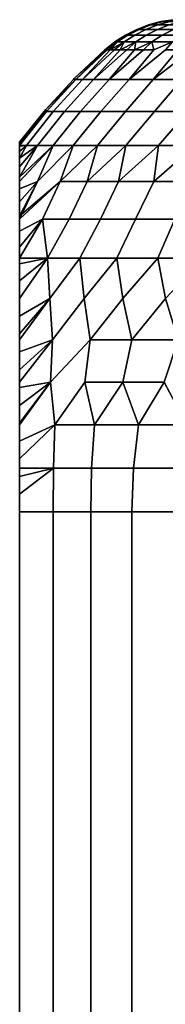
# Model space of a CAD drawing. Header units: metres. Extents: x -109 to 109, y -100 to 58.
# Tile 552 of 642: x 64.5 to 65.69, y 19 to 26.99. Entities that reach past the tile are written whole.
import ezdxf

# ---------------------------------------------------------------- set-up
doc = ezdxf.new("R2010")
doc.units = ezdxf.units.M
doc.layers.add('solid_21_062_100_XXX', color=7, linetype='CONTINUOUS')

msp = doc.modelspace()

# ---------------------------------------------------------------- linework, layer by layer
at = {"layer": 'solid_21_062_100_XXX'}
for points in [[(65.549728, 26.952507), (65.568253, 26.952507, -0.636702), (65.471779, 26.916008, -0.642321), (65.453087, 26.916008)], [(65.568253, 26.952507, 0.636702), (65.549728, 26.952507), (65.453087, 26.916008), (65.471779, 26.916008, 0.642321)], [(65.568253, 26.952507, -0.636702), (65.623772, 26.952507, -1.271249), (65.527786, 26.916008, -1.282468), (65.471779, 26.916008, -0.642321)], [(65.623772, 26.952507, 1.271249), (65.568253, 26.952507, 0.636702), (65.471779, 26.916008, 0.642321), (65.527786, 26.916008, 1.282468)], [(65.623772, 26.952507, -1.271249), (65.716087, 26.952507, -1.901495), (65.620918, 26.916008, -1.918276), (65.527786, 26.916008, -1.282468)], [(65.716087, 26.952507, 1.901495), (65.623772, 26.952507, 1.271249), (65.527786, 26.916008, 1.282468), (65.620918, 26.916008, 1.918276)], [(65.64962, 26.97884), (65.667976, 26.97884, -0.630893), (65.568253, 26.952507, -0.636702), (65.549728, 26.952507)], [(65.667976, 26.97884, 0.630893), (65.64962, 26.97884), (65.549728, 26.952507), (65.568253, 26.952507, 0.636702)], [(65.667976, 26.97884, -0.630893), (65.722992, 26.97884, -1.259652), (65.623772, 26.952507, -1.271249), (65.568253, 26.952507, -0.636702)], [(65.722992, 26.97884, 1.259652), (65.667976, 26.97884, 0.630893), (65.568253, 26.952507, 0.636702), (65.623772, 26.952507, 1.271249)], [(65.716087, 26.952507, -1.901495), (65.844894, 26.952507, -2.525306), (65.750854, 26.916008, -2.547593), (65.620918, 26.916008, -1.918276)], [(65.844894, 26.952507, 2.525306), (65.716087, 26.952507, 1.901495), (65.620918, 26.916008, 1.918276), (65.750854, 26.916008, 2.547593)], [(65.722992, 26.97884, -1.259652), (65.814461, 26.97884, -1.884148), (65.716087, 26.952507, -1.901495), (65.623772, 26.952507, -1.271249)], [(65.814461, 26.97884, 1.884148), (65.722992, 26.97884, 1.259652), (65.623772, 26.952507, 1.271249), (65.716087, 26.952507, 1.901495)], [(65.751701, 26.994728), (65.769882, 26.994728, -0.624958), (65.667976, 26.97884, -0.630893), (65.64962, 26.97884)], [(65.769882, 26.994728, 0.624958), (65.751701, 26.994728), (65.64962, 26.97884), (65.667976, 26.97884, 0.630893)], [(65.769882, 26.994728, -0.624958), (65.824371, 26.994728, -1.247802), (65.722992, 26.97884, -1.259652), (65.667976, 26.97884, -0.630893)], [(65.824371, 26.994728, 1.247802), (65.769882, 26.994728, 0.624958), (65.667976, 26.97884, 0.630893), (65.722992, 26.97884, 1.259652)], [(65.360725, 26.869734), (65.37957, 26.869734, -0.647691), (65.292625, 26.814177, -0.652755), (65.273628, 26.814177)], [(65.37957, 26.869734, 0.647691), (65.360725, 26.869734), (65.273628, 26.814177), (65.292625, 26.814177, 0.652755)], [(65.37957, 26.869734, -0.647691), (65.436043, 26.869734, -1.293191), (65.349541, 26.814177, -1.303302), (65.292625, 26.814177, -0.652755)], [(65.436043, 26.869734, 1.293191), (65.37957, 26.869734, 0.647691), (65.292625, 26.814177, 0.652755), (65.349541, 26.814177, 1.303302)], [(65.436043, 26.869734, -1.293191), (65.529953, 26.869734, -1.934315), (65.444183, 26.814177, -1.949438), (65.349541, 26.814177, -1.303302)], [(65.529953, 26.869734, 1.934315), (65.436043, 26.869734, 1.293191), (65.349541, 26.814177, 1.303302), (65.444183, 26.814177, 1.949438)], [(65.453087, 26.916008), (65.471779, 26.916008, -0.642321), (65.37957, 26.869734, -0.647691), (65.360725, 26.869734)], [(65.471779, 26.916008, 0.642321), (65.453087, 26.916008), (65.360725, 26.869734), (65.37957, 26.869734, 0.647691)], [(65.471779, 26.916008, -0.642321), (65.527786, 26.916008, -1.282468), (65.436043, 26.869734, -1.293191), (65.37957, 26.869734, -0.647691)], [(65.527786, 26.916008, 1.282468), (65.471779, 26.916008, 0.642321), (65.37957, 26.869734, 0.647691), (65.436043, 26.869734, 1.293191)], [(65.527786, 26.916008, -1.282468), (65.620918, 26.916008, -1.918276), (65.529953, 26.869734, -1.934315), (65.436043, 26.869734, -1.293191)], [(65.620918, 26.916008, 1.918276), (65.527786, 26.916008, 1.282468), (65.436043, 26.869734, 1.293191), (65.529953, 26.869734, 1.934315)], [(65.529953, 26.869734, -1.934315), (65.660988, 26.869734, -2.568893), (65.576241, 26.814177, -2.588979), (65.444183, 26.814177, -1.949438)], [(65.660988, 26.869734, 2.568893), (65.529953, 26.869734, 1.934315), (65.444183, 26.814177, 1.949438), (65.576241, 26.814177, 2.588979)], [(65.620918, 26.916008, -1.918276), (65.750854, 26.916008, -2.547593), (65.660988, 26.869734, -2.568893), (65.529953, 26.869734, -1.934315)], [(65.750854, 26.916008, 2.547593), (65.620918, 26.916008, 1.918276), (65.529953, 26.869734, 1.934315), (65.660988, 26.869734, 2.568893)], [(65.660988, 26.869734, -2.568893), (65.82869, 26.869734, -3.19478), (65.745255, 26.814177, -3.219759), (65.576241, 26.814177, -2.588979)], [(65.82869, 26.869734, 3.19478), (65.660988, 26.869734, 2.568893), (65.576241, 26.814177, 2.588979), (65.745255, 26.814177, 3.219759)], [(65.750854, 26.916008, -2.547593), (65.917175, 26.916008, -3.16829), (65.82869, 26.869734, -3.19478), (65.660988, 26.869734, -2.568893)], [(65.917175, 26.916008, 3.16829), (65.750854, 26.916008, 2.547593), (65.660988, 26.869734, 2.568893), (65.82869, 26.869734, 3.19478)], [(65.273628, 26.814177), (65.292625, 26.814177, -0.652755), (65.197777, 26.75, -0.335066), (65.19281, 26.75)], [(65.273628, 26.814177), (65.19281, 26.75), (65.197777, 26.75, 0.335066)], [(65.292625, 26.814177, -0.652755), (65.212669, 26.75, -0.669839), (65.197777, 26.75, -0.335066)], [(65.292625, 26.814177, 0.652755), (65.197777, 26.75, 0.335066), (65.212669, 26.75, 0.669839)], [(65.292625, 26.814177, 0.652755), (65.273628, 26.814177), (65.197777, 26.75, 0.335066)], [(65.292625, 26.814177, -0.652755), (65.349541, 26.814177, -1.303302), (65.237473, 26.75, -1.004026), (65.212669, 26.75, -0.669839)], [(65.292625, 26.814177, 0.652755), (65.212669, 26.75, 0.669839), (65.237473, 26.75, 1.004026)], [(65.349541, 26.814177, -1.303302), (65.272171, 26.75, -1.337331), (65.237473, 26.75, -1.004026)], [(65.349541, 26.814177, 1.303302), (65.237473, 26.75, 1.004026), (65.272171, 26.75, 1.337331)], [(65.349541, 26.814177, 1.303302), (65.292625, 26.814177, 0.652755), (65.237473, 26.75, 1.004026)], [(65.349541, 26.814177, -1.303302), (65.444183, 26.814177, -1.949438), (65.316734, 26.75, -1.669462), (65.272171, 26.75, -1.337331)], [(65.349541, 26.814177, 1.303302), (65.272171, 26.75, 1.337331), (65.316734, 26.75, 1.669462)], [(65.444183, 26.814177, -1.949438), (65.371117, 26.75, -2.000127), (65.316734, 26.75, -1.669462)], [(65.444183, 26.814177, 1.949438), (65.316734, 26.75, 1.669462), (65.371117, 26.75, 2.000127)], [(65.444183, 26.814177, 1.949438), (65.349541, 26.814177, 1.303302), (65.316734, 26.75, 1.669462)], [(65.444183, 26.814177, -1.949438), (65.576241, 26.814177, -2.588979), (65.435272, 26.75, -2.329035), (65.371117, 26.75, -2.000127)], [(65.444183, 26.814177, 1.949438), (65.371117, 26.75, 2.000127), (65.435272, 26.75, 2.329035)], [(65.745255, 26.814177, -3.219759), (65.685791, 26.75, -3.302337), (65.390594, 26.509626, -3.200565), (65.592682, 26.75, -2.980426)], [(65.745255, 26.814177, 3.219759), (65.592682, 26.75, 2.980426), (65.390594, 26.509626, 3.200565), (65.685791, 26.75, 3.302337)], [(65.576241, 26.814177, -2.588979), (65.509155, 26.75, -2.655897), (65.435272, 26.75, -2.329035)], [(65.576241, 26.814177, 2.588979), (65.435272, 26.75, 2.329035), (65.509155, 26.75, 2.655897)], [(65.576241, 26.814177, 2.588979), (65.444183, 26.814177, 1.949438), (65.435272, 26.75, 2.329035)], [(65.576241, 26.814177, -2.588979), (65.745255, 26.814177, -3.219759), (65.592682, 26.75, -2.980426), (65.509155, 26.75, -2.655897)], [(65.576241, 26.814177, 2.588979), (65.509155, 26.75, 2.655897), (65.592682, 26.75, 2.980426)], [(65.745255, 26.814177, 3.219759), (65.576241, 26.814177, 2.588979), (65.592682, 26.75, 2.980426)], [(65.950661, 26.814177, -3.839644), (65.900414, 26.75, -3.937177), (65.587524, 26.509626, -3.81844), (65.788399, 26.75, -3.621348)], [(65.950661, 26.814177, 3.839644), (65.788399, 26.75, 3.621348), (65.587524, 26.509626, 3.81844), (65.900414, 26.75, 3.937177)], [(64.956932, 26.509626, -0.648245), (64.938744, 26.509626), (64.944992, 26.515953), (65.197777, 26.75, -0.335066)], [(64.944992, 26.515953), (65.19281, 26.75), (65.197777, 26.75, -0.335066)], [(65.197777, 26.75, 0.335066), (65.19281, 26.75), (64.944992, 26.515953), (64.956932, 26.509626, 0.648245)], [(65.011444, 26.509626, -1.29445), (64.956932, 26.509626, -0.648245), (65.212669, 26.75, -0.669839), (65.237473, 26.75, -1.004026)], [(64.956932, 26.509626, -0.648245), (65.197777, 26.75, -0.335066), (65.212669, 26.75, -0.669839)], [(64.956932, 26.509626, 0.648245), (65.212669, 26.75, 0.669839), (65.197777, 26.75, 0.335066)], [(64.956932, 26.509626, 0.648245), (65.011444, 26.509626, 1.29445), (65.237473, 26.75, 1.004026), (65.212669, 26.75, 0.669839)], [(65.102097, 26.509626, -1.936582), (65.011444, 26.509626, -1.29445), (65.272171, 26.75, -1.337331), (65.316734, 26.75, -1.669462)], [(65.011444, 26.509626, -1.29445), (65.237473, 26.75, -1.004026), (65.272171, 26.75, -1.337331)], [(65.011444, 26.509626, 1.29445), (65.272171, 26.75, 1.337331), (65.237473, 26.75, 1.004026)], [(65.011444, 26.509626, 1.29445), (65.102097, 26.509626, 1.936582), (65.316734, 26.75, 1.669462), (65.272171, 26.75, 1.337331)], [(65.228615, 26.509626, -2.572621), (65.102097, 26.509626, -1.936582), (65.371117, 26.75, -2.000127), (65.435272, 26.75, -2.329035)], [(65.102097, 26.509626, -1.936582), (65.316734, 26.75, -1.669462), (65.371117, 26.75, -2.000127)], [(65.102097, 26.509626, 1.936582), (65.371117, 26.75, 2.000127), (65.316734, 26.75, 1.669462)], [(65.102097, 26.509626, 1.936582), (65.228615, 26.509626, 2.572621), (65.435272, 26.75, 2.329035), (65.371117, 26.75, 2.000127)], [(65.390594, 26.509626, -3.200565), (65.228615, 26.509626, -2.572621), (65.509155, 26.75, -2.655897), (65.592682, 26.75, -2.980426)], [(65.228615, 26.509626, -2.572621), (65.435272, 26.75, -2.329035), (65.509155, 26.75, -2.655897)], [(65.228615, 26.509626, 2.572621), (65.509155, 26.75, 2.655897), (65.435272, 26.75, 2.329035)], [(65.228615, 26.509626, 2.572621), (65.390594, 26.509626, 3.200565), (65.592682, 26.75, 2.980426), (65.509155, 26.75, 2.655897)], [(65.587524, 26.509626, -3.81844), (65.390594, 26.509626, -3.200565), (65.685791, 26.75, -3.302337), (65.788399, 26.75, -3.621348)], [(65.390594, 26.509626, 3.200565), (65.587524, 26.509626, 3.81844), (65.788399, 26.75, 3.621348), (65.685791, 26.75, 3.302337)], [(65.818794, 26.509626, -4.4243), (65.587524, 26.509626, -3.81844), (65.900414, 26.75, -3.937177), (66.021744, 26.75, -4.249549)], [(65.587524, 26.509626, 3.81844), (65.818794, 26.509626, 4.4243), (66.021744, 26.75, 4.249549), (65.900414, 26.75, 3.937177)], [(64.713699, 26.265566), (64.956932, 26.509626, -0.648245), (64.718147, 26.249126, -0.661655), (64.699585, 26.249126)], [(64.713699, 26.265566), (64.938744, 26.509626), (64.956932, 26.509626, -0.648245)], [(64.956932, 26.509626, 0.648245), (64.938744, 26.509626), (64.713699, 26.265566), (64.718147, 26.249126, 0.661655)], [(64.956932, 26.509626, -0.648245), (65.011444, 26.509626, -1.29445), (64.773781, 26.249126, -1.321228), (64.718147, 26.249126, -0.661655)], [(65.011444, 26.509626, 1.29445), (64.956932, 26.509626, 0.648245), (64.718147, 26.249126, 0.661655), (64.773781, 26.249126, 1.321228)], [(65.011444, 26.509626, -1.29445), (65.102097, 26.509626, -1.936582), (64.86631, 26.249126, -1.976644), (64.773781, 26.249126, -1.321228)], [(65.102097, 26.509626, 1.936582), (65.011444, 26.509626, 1.29445), (64.773781, 26.249126, 1.321228), (64.86631, 26.249126, 1.976644)], [(65.102097, 26.509626, -1.936582), (65.228615, 26.509626, -2.572621), (64.995445, 26.249126, -2.62584), (64.86631, 26.249126, -1.976644)], [(65.228615, 26.509626, 2.572621), (65.102097, 26.509626, 1.936582), (64.86631, 26.249126, 1.976644), (64.995445, 26.249126, 2.62584)], [(64.956932, 26.509626, 0.648245), (64.944992, 26.515953), (64.938744, 26.509626)], [(65.228615, 26.509626, -2.572621), (65.390594, 26.509626, -3.200565), (65.160774, 26.249126, -3.266775), (64.995445, 26.249126, -2.62584)], [(65.390594, 26.509626, 3.200565), (65.228615, 26.509626, 2.572621), (64.995445, 26.249126, 2.62584), (65.160774, 26.249126, 3.266775)], [(65.390594, 26.509626, -3.200565), (65.587524, 26.509626, -3.81844), (65.361778, 26.249126, -3.897431), (65.160774, 26.249126, -3.266775)], [(65.587524, 26.509626, 3.81844), (65.390594, 26.509626, 3.200565), (65.160774, 26.249126, 3.266775), (65.361778, 26.249126, 3.897431)], [(65.587524, 26.509626, -3.81844), (65.818794, 26.509626, -4.4243), (65.597832, 26.249126, -4.515825), (65.361778, 26.249126, -3.897431)], [(65.818794, 26.509626, 4.4243), (65.587524, 26.509626, 3.81844), (65.361778, 26.249126, 3.897431), (65.597832, 26.249126, 4.515825)], [(65.818794, 26.509626, -4.4243), (66.083672, 26.509626, -5.01624), (65.868187, 26.249126, -5.12001), (65.597832, 26.249126, -4.515825)], [(66.083672, 26.509626, 5.01624), (65.818794, 26.509626, 4.4243), (65.597832, 26.249126, 4.515825), (65.868187, 26.249126, 5.12001)], [(64.718147, 26.249126, -0.661655), (64.773781, 26.249126, -1.321228), (64.554512, 25.972372, -1.34143), (64.5, 25.973787, -0.6847)], [(64.718147, 26.249126, -0.661655), (64.5, 25.973787, -0.6847), (64.5, 25.991632, -0.387671)], [(64.699585, 26.249126), (64.718147, 26.249126, -0.661655), (64.5, 25.991632, -0.387671), (64.5, 26)], [(64.718147, 26.249126, 0.661655), (64.699585, 26.249126), (64.5, 26), (64.5, 25.99164, 0.387515)], [(64.5, 25.973782, 0.684763), (64.55452, 25.972372, 1.341511), (64.773781, 26.249126, 1.321228), (64.718147, 26.249126, 0.661655)], [(64.5, 25.99164, 0.387515), (64.5, 25.973782, 0.684763), (64.718147, 26.249126, 0.661655)], [(64.86631, 26.249126, -1.976644), (64.646095, 25.972372, -1.994757), (64.554512, 25.972372, -1.34143), (64.773781, 26.249126, -1.321228)], [(64.55452, 25.972372, 1.341511), (64.646111, 25.972372, 1.994853), (64.86631, 26.249126, 1.976644), (64.773781, 26.249126, 1.321228)], [(64.995445, 26.249126, -2.62584), (64.773384, 25.972372, -2.642076), (64.646095, 25.972372, -1.994757), (64.86631, 26.249126, -1.976644)], [(64.646111, 25.972372, 1.994853), (64.773407, 25.972372, 2.642187), (64.995445, 26.249126, 2.62584), (64.86631, 26.249126, 1.976644)], [(64.718147, 26.249126, 0.661655), (64.713699, 26.265566), (64.699585, 26.249126)], [(65.160774, 26.249126, -3.266775), (64.935989, 25.972372, -3.281437), (64.773384, 25.972372, -2.642076), (64.995445, 26.249126, -2.62584)], [(64.773407, 25.972372, 2.642187), (64.936028, 25.972372, 3.281562), (65.160774, 26.249126, 3.266775), (64.995445, 26.249126, 2.62584)], [(65.361778, 26.249126, -3.897431), (65.13343, 25.972372, -3.910915), (64.935989, 25.972372, -3.281437), (65.160774, 26.249126, -3.266775)], [(64.936028, 25.972372, 3.281562), (65.133476, 25.972372, 3.911052), (65.361778, 26.249126, 3.897431), (65.160774, 26.249126, 3.266775)], [(65.597832, 26.249126, -4.515825), (65.365105, 25.972372, -4.528612), (65.13343, 25.972372, -3.910915), (65.361778, 26.249126, -3.897431)], [(65.133476, 25.972372, 3.911052), (65.365166, 25.972372, 4.52876), (65.597832, 26.249126, 4.515825), (65.361778, 26.249126, 3.897431)], [(65.868187, 26.249126, -5.12001), (65.630325, 25.972372, -5.132669), (65.365105, 25.972372, -4.528612), (65.597832, 26.249126, -4.515825)], [(65.365166, 25.972372, 4.52876), (65.630402, 25.972372, 5.132828), (65.868187, 26.249126, 5.12001), (65.597832, 26.249126, 4.515825)], [(66.171997, 26.249126, -5.708085), (65.928276, 25.972372, -5.721266), (65.630325, 25.972372, -5.132669), (65.868187, 26.249126, -5.12001)], [(65.630402, 25.972372, 5.132828), (65.928368, 25.972372, 5.721435), (66.171997, 26.249126, 5.708085), (65.868187, 26.249126, 5.12001)], [(64.5, 25.99164, 0.387515), (64.5, 26), (64.5, 25.991632, -0.387671)], [(64.5, 25.99164, 0.387515), (64.5, 25.991632, -0.387671), (64.5, 25.973787, -0.6847)], [(64.5, 25.99164, 0.387515), (64.5, 25.973787, -0.6847), (64.5, 25.973782, 0.684763)], [(64.5, 25.966713, -0.771074), (64.5, 25.973787, -0.6847), (64.554512, 25.972372, -1.34143)], [(64.5, 25.973782, 0.684763), (64.5, 25.973787, -0.6847), (64.5, 25.966713, -0.771074)], [(64.5, 25.966738, 0.770776), (64.5, 25.973782, 0.684763), (64.5, 25.966713, -0.771074)], [(64.5, 25.966738, 0.770776), (64.55452, 25.972372, 1.341511), (64.5, 25.973782, 0.684763)], [(64.935989, 25.972372, -3.281437), (64.82901, 25.68075, -3.623733), (64.5, 25.399967, -3.069478), (64.645561, 25.68075, -2.969109)], [(64.773384, 25.972372, -2.642076), (64.645561, 25.68075, -2.969109), (64.5, 25.620382, -2.503397), (64.5, 25.681938, -2.307634)], [(64.773384, 25.972372, -2.642076), (64.5, 25.681938, -2.307634), (64.5, 25.715597, -2.190353)], [(64.5, 25.799068, -1.858608), (64.646095, 25.972372, -1.994757), (64.773384, 25.972372, -2.642076), (64.5, 25.715597, -2.190353)], [(64.5, 25.869514, -1.509808), (64.554512, 25.972372, -1.34143), (64.646095, 25.972372, -1.994757)], [(64.5, 25.799068, -1.858608), (64.5, 25.869514, -1.509808), (64.646095, 25.972372, -1.994757)], [(64.5, 25.925739, -1.14631), (64.5, 25.966713, -0.771074), (64.554512, 25.972372, -1.34143)], [(64.5, 25.869514, -1.509808), (64.5, 25.925739, -1.14631), (64.554512, 25.972372, -1.34143)], [(64.5, 25.376169, 3.121268), (64.82901, 25.68075, 3.623718), (64.936028, 25.972372, 3.281562), (64.645554, 25.68075, 2.969095)], [(64.5, 25.71578, 2.189695), (64.5, 25.68194, 2.307629), (64.773407, 25.972372, 2.642187), (64.646111, 25.972372, 1.994853)], [(64.5, 25.620611, 2.502703), (64.645554, 25.68075, 2.969095), (64.773407, 25.972372, 2.642187), (64.5, 25.68194, 2.307629)], [(64.5, 25.869612, 1.509264), (64.5, 25.799208, 1.857989), (64.646111, 25.972372, 1.994853), (64.55452, 25.972372, 1.341511)], [(64.5, 25.799208, 1.857989), (64.5, 25.71578, 2.189695), (64.646111, 25.972372, 1.994853)], [(64.5, 25.925797, 1.145879), (64.55452, 25.972372, 1.341511), (64.5, 25.966738, 0.770776)], [(64.5, 25.925797, 1.145879), (64.5, 25.869612, 1.509264), (64.55452, 25.972372, 1.341511)], [(64.5, 25.925797, 1.145879), (64.5, 25.966738, 0.770776), (64.5, 25.966713, -0.771074)], [(64.5, 25.925797, 1.145879), (64.5, 25.966713, -0.771074), (64.5, 25.925739, -1.14631)], [(64.5, 25.925797, 1.145879), (64.5, 25.925739, -1.14631), (64.5, 25.869612, 1.509264)], [(64.5, 25.869612, 1.509264), (64.5, 25.925739, -1.14631), (64.5, 25.869514, -1.509808)], [(64.645554, 25.68075, 2.969095), (64.936028, 25.972372, 3.281562), (64.773407, 25.972372, 2.642187)], [(64.773384, 25.972372, -2.642076), (64.935989, 25.972372, -3.281437), (64.645561, 25.68075, -2.969109)], [(65.13343, 25.972372, -3.910915), (65.048584, 25.68075, -4.267143), (64.82901, 25.68075, -3.623733)], [(64.935989, 25.972372, -3.281437), (65.13343, 25.972372, -3.910915), (64.82901, 25.68075, -3.623733)], [(64.82901, 25.68075, 3.623718), (65.133476, 25.972372, 3.911052), (64.936028, 25.972372, 3.281562)], [(64.82901, 25.68075, 3.623718), (65.048576, 25.68075, 4.267126), (65.133476, 25.972372, 3.911052)], [(65.048576, 25.68075, 4.267126), (65.365166, 25.972372, 4.52876), (65.133476, 25.972372, 3.911052)], [(65.048576, 25.68075, 4.267126), (65.303589, 25.68075, 4.897328), (65.365166, 25.972372, 4.52876)], [(65.365105, 25.972372, -4.528612), (65.303596, 25.68075, -4.897346), (65.048584, 25.68075, -4.267143)], [(65.13343, 25.972372, -3.910915), (65.365105, 25.972372, -4.528612), (65.048584, 25.68075, -4.267143)], [(65.303589, 25.68075, 4.897328), (65.630402, 25.972372, 5.132828), (65.365166, 25.972372, 4.52876)], [(65.303589, 25.68075, 4.897328), (65.593254, 25.68075, 5.512374), (65.630402, 25.972372, 5.132828)], [(65.630325, 25.972372, -5.132669), (65.593262, 25.68075, -5.512393), (65.303596, 25.68075, -4.897346)], [(65.365105, 25.972372, -4.528612), (65.630325, 25.972372, -5.132669), (65.303596, 25.68075, -4.897346)], [(65.593254, 25.68075, 5.512374), (65.928368, 25.972372, 5.721435), (65.630402, 25.972372, 5.132828)], [(65.593254, 25.68075, 5.512374), (65.916672, 25.68075, 6.110361), (65.928368, 25.972372, 5.721435)], [(65.928276, 25.972372, -5.721266), (65.916679, 25.68075, -6.110381), (65.593262, 25.68075, -5.512393)], [(65.630325, 25.972372, -5.132669), (65.928276, 25.972372, -5.721266), (65.593262, 25.68075, -5.512393)], [(64.5, 25.869612, 1.509264), (64.5, 25.869514, -1.509808), (64.5, 25.799208, 1.857989)], [(64.5, 25.799208, 1.857989), (64.5, 25.869514, -1.509808), (64.5, 25.799068, -1.858608)], [(64.5, 25.799208, 1.857989), (64.5, 25.799068, -1.858608), (64.5, 25.71578, 2.189695)], [(64.5, 25.71578, 2.189695), (64.5, 25.799068, -1.858608), (64.5, 25.715597, -2.190353)], [(64.5, 25.71578, 2.189695), (64.5, 25.715597, -2.190353), (64.5, 25.681938, -2.307634)], [(64.5, 25.71578, 2.189695), (64.5, 25.681938, -2.307634), (64.5, 25.68194, 2.307629)], [(64.5, 25.68194, 2.307629), (64.5, 25.681938, -2.307634), (64.5, 25.620382, -2.503397)], [(64.5, 25.620611, 2.502703), (64.5, 25.68194, 2.307629), (64.5, 25.620382, -2.503397)], [(64.82901, 25.68075, -3.623733), (64.684654, 25.375717, -3.761152), (64.5, 25.277243, -3.321887), (64.5, 25.376165, -3.121275)], [(64.82901, 25.68075, -3.623733), (64.5, 25.376165, -3.121275), (64.5, 25.399967, -3.069478)], [(64.5, 25.51474, -2.796629), (64.645561, 25.68075, -2.969109), (64.5, 25.399967, -3.069478)], [(64.5, 25.51474, -2.796629), (64.5, 25.620382, -2.503397), (64.645561, 25.68075, -2.969109)], [(64.5, 25.277573, 3.321252), (64.684647, 25.375717, 3.761125), (64.82901, 25.68075, 3.623718), (64.5, 25.376169, 3.121268)], [(64.5, 25.514999, 2.795962), (64.645554, 25.68075, 2.969095), (64.5, 25.620611, 2.502703)], [(64.5, 25.400259, 3.068836), (64.5, 25.376169, 3.121268), (64.645554, 25.68075, 2.969095)], [(64.5, 25.514999, 2.795962), (64.5, 25.400259, 3.068836), (64.645554, 25.68075, 2.969095)], [(64.904259, 25.375717, 4.391748), (65.048576, 25.68075, 4.267126), (64.82901, 25.68075, 3.623718), (64.684647, 25.375717, 3.761125)], [(64.82901, 25.68075, -3.623733), (65.048584, 25.68075, -4.267143), (64.904274, 25.375717, -4.391779), (64.684654, 25.375717, -3.761152)], [(65.157501, 25.375717, 5.009634), (65.303589, 25.68075, 4.897328), (65.048576, 25.68075, 4.267126), (64.904259, 25.375717, 4.391748)], [(65.048584, 25.68075, -4.267143), (65.303596, 25.68075, -4.897346), (65.157516, 25.375717, -5.009669), (64.904274, 25.375717, -4.391779)], [(65.443649, 25.375717, 5.612991), (65.593254, 25.68075, 5.512374), (65.303589, 25.68075, 4.897328), (65.157501, 25.375717, 5.009634)], [(65.303596, 25.68075, -4.897346), (65.593262, 25.68075, -5.512393), (65.443665, 25.375717, -5.613029), (65.157516, 25.375717, -5.009669)], [(65.761856, 25.375717, 6.200069), (65.916672, 25.68075, 6.110361), (65.593254, 25.68075, 5.512374), (65.443649, 25.375717, 5.612991)], [(65.593262, 25.68075, -5.512393), (65.916679, 25.68075, -6.110381), (65.761879, 25.375717, -6.200109), (65.443665, 25.375717, -5.613029)], [(64.5, 25.514999, 2.795962), (64.5, 25.620611, 2.502703), (64.5, 25.620382, -2.503397)], [(64.5, 25.514999, 2.795962), (64.5, 25.620382, -2.503397), (64.5, 25.51474, -2.796629)], [(64.5, 25.514999, 2.795962), (64.5, 25.51474, -2.796629), (64.5, 25.400259, 3.068836)], [(64.5, 25.400259, 3.068836), (64.5, 25.51474, -2.796629), (64.5, 25.399967, -3.069478)], [(64.5, 25.400259, 3.068836), (64.5, 25.399967, -3.069478), (64.5, 25.376165, -3.121275)], [(64.5, 25.400259, 3.068836), (64.5, 25.376165, -3.121275), (64.5, 25.376169, 3.121268)], [(64.5, 25.376169, 3.121268), (64.5, 25.376165, -3.121275), (64.5, 25.277243, -3.321887)], [(64.5, 25.277573, 3.321252), (64.5, 25.376169, 3.121268), (64.5, 25.277243, -3.321887)], [(64.684654, 25.375717, -3.761152), (64.725792, 25.0588, -4.362646), (64.5, 25.012966, -3.765393), (64.5, 25.059168, -3.696055)], [(64.684654, 25.375717, -3.761152), (64.5, 25.059168, -3.696055), (64.5, 25.147844, -3.553782)], [(64.5, 25.277243, -3.321887), (64.684654, 25.375717, -3.761152), (64.5, 25.147844, -3.553782)], [(64.5, 25.059179, 3.696038), (64.725792, 25.0588, 4.362659), (64.904259, 25.375717, 4.391748), (64.684647, 25.375717, 3.761125)], [(64.5, 25.148216, 3.553159), (64.684647, 25.375717, 3.761125), (64.5, 25.277573, 3.321252)], [(64.5, 25.148216, 3.553159), (64.5, 25.059179, 3.696038), (64.684647, 25.375717, 3.761125)], [(64.684654, 25.375717, -3.761152), (64.904274, 25.375717, -4.391779), (64.725792, 25.0588, -4.362646)], [(65.157516, 25.375717, -5.009669), (64.989662, 25.0588, -5.01766), (64.725792, 25.0588, -4.362646), (64.904274, 25.375717, -4.391779)], [(64.725792, 25.0588, 4.362659), (64.98967, 25.0588, 5.017679), (65.157501, 25.375717, 5.009634), (64.904259, 25.375717, 4.391748)], [(65.443665, 25.375717, -5.613029), (65.289948, 25.0588, -5.656803), (64.989662, 25.0588, -5.01766), (65.157516, 25.375717, -5.009669)], [(64.98967, 25.0588, 5.017679), (65.289955, 25.0588, 5.656827), (65.443649, 25.375717, 5.612991), (65.157501, 25.375717, 5.009634)], [(65.761879, 25.375717, -6.200109), (65.625687, 25.0588, -6.278055), (65.289948, 25.0588, -5.656803), (65.443665, 25.375717, -5.613029)], [(65.289955, 25.0588, 5.656827), (65.625702, 25.0588, 6.278084), (65.761856, 25.375717, 6.200069), (65.443649, 25.375717, 5.612991)], [(65.761879, 25.375717, -6.200109), (66.111237, 25.375717, -6.769207), (65.995811, 25.0588, -6.87945), (65.625687, 25.0588, -6.278055)], [(65.625702, 25.0588, 6.278084), (65.995834, 25.0588, 6.879483), (66.111206, 25.375717, 6.769165), (65.761856, 25.375717, 6.200069)], [(64.5, 25.148216, 3.553159), (64.5, 25.277573, 3.321252), (64.5, 25.277243, -3.321887)], [(64.5, 25.148216, 3.553159), (64.5, 25.277243, -3.321887), (64.5, 25.147844, -3.553782)], [(64.5, 25.148216, 3.553159), (64.5, 25.147844, -3.553782), (64.5, 25.059168, -3.696055)], [(64.5, 25.148216, 3.553159), (64.5, 25.059168, -3.696055), (64.5, 25.059179, 3.696038)], [(64.5, 25.059179, 3.696038), (64.5, 25.059168, -3.696055), (64.5, 25.012966, -3.765393)], [(64.5, 25.013327, 3.76486), (64.5, 25.059179, 3.696038), (64.5, 25.012966, -3.765393)], [(64.5, 25.013327, 3.76486), (64.725792, 25.0588, 4.362659), (64.5, 25.059179, 3.696038)], [(64.725792, 25.0588, -4.362646), (64.744743, 24.731583, -4.781739), (64.5, 24.588163, -4.281934), (64.5, 24.731583, -4.129302)], [(64.725792, 25.0588, -4.362646), (64.5, 24.731583, -4.129302), (64.5, 24.873877, -3.956996)], [(64.5, 25.012966, -3.765393), (64.725792, 25.0588, -4.362646), (64.5, 24.873877, -3.956996)], [(64.5, 24.874235, 3.956535), (64.725792, 25.0588, 4.362659), (64.5, 25.013327, 3.76486)], [(64.5, 24.588472, 4.281625), (64.744736, 24.731583, 4.781709), (64.725792, 25.0588, 4.362659), (64.5, 24.731583, 4.1293)], [(64.5, 24.874235, 3.956535), (64.5, 24.731583, 4.1293), (64.725792, 25.0588, 4.362659)], [(64.725792, 25.0588, -4.362646), (64.989662, 25.0588, -5.01766), (64.744743, 24.731583, -4.781739)], [(64.744736, 24.731583, 4.781709), (64.98967, 25.0588, 5.017679), (64.725792, 25.0588, 4.362659)], [(64.767746, 24.395704, 5.12115), (65.024925, 24.731583, 5.419743), (64.98967, 25.0588, 5.017679), (64.744736, 24.731583, 4.781709)], [(64.989662, 25.0588, -5.01766), (65.02494, 24.731583, -5.419777), (64.767746, 24.395704, -5.121156), (64.744743, 24.731583, -4.781739)], [(64.989662, 25.0588, -5.01766), (65.289948, 25.0588, -5.656803), (65.02494, 24.731583, -5.419777)], [(65.024925, 24.731583, 5.419743), (65.289955, 25.0588, 5.656827), (64.98967, 25.0588, 5.017679)], [(65.072868, 24.395704, 5.769974), (65.339706, 24.731583, 6.041434), (65.289955, 25.0588, 5.656827), (65.024925, 24.731583, 5.419743)], [(65.289948, 25.0588, -5.656803), (65.339729, 24.731583, -6.041475), (65.072868, 24.395704, -5.769982), (65.02494, 24.731583, -5.419777)], [(65.289948, 25.0588, -5.656803), (65.625687, 25.0588, -6.278055), (65.339729, 24.731583, -6.041475)], [(65.339706, 24.731583, 6.041434), (65.625702, 25.0588, 6.278084), (65.289955, 25.0588, 5.656827)], [(65.413834, 24.395704, 6.400699), (65.688148, 24.731583, 6.64491), (65.625702, 25.0588, 6.278084), (65.339706, 24.731583, 6.041434)], [(65.625687, 25.0588, -6.278055), (65.688171, 24.731583, -6.644956), (65.413841, 24.395704, -6.400707), (65.339729, 24.731583, -6.041475)], [(65.625687, 25.0588, -6.278055), (65.995811, 25.0588, -6.87945), (65.688171, 24.731583, -6.644956)], [(65.688148, 24.731583, 6.64491), (65.995834, 25.0588, 6.879483), (65.625702, 25.0588, 6.278084)], [(64.5, 24.874235, 3.956535), (64.5, 25.013327, 3.76486), (64.5, 25.012966, -3.765393)], [(64.5, 24.874235, 3.956535), (64.5, 25.012966, -3.765393), (64.5, 24.873877, -3.956996)], [(64.5, 24.874235, 3.956535), (64.5, 24.873877, -3.956996), (64.5, 24.731583, -4.129302)], [(64.5, 24.874235, 3.956535), (64.5, 24.731583, -4.129302), (64.5, 24.731583, 4.1293)], [(64.744743, 24.731583, -4.781739), (64.767746, 24.395704, -5.121156), (64.5, 24.298162, -4.535589), (64.5, 24.395596, -4.457877)], [(64.744743, 24.731583, -4.781739), (64.5, 24.395596, -4.457877), (64.5, 24.443342, -4.417159)], [(64.5, 24.588163, -4.281934), (64.744743, 24.731583, -4.781739), (64.5, 24.443342, -4.417159)], [(64.5, 24.731583, 4.1293), (64.5, 24.731583, -4.129302), (64.5, 24.588163, -4.281934)], [(64.5, 24.588472, 4.281625), (64.5, 24.731583, 4.1293), (64.5, 24.588163, -4.281934)], [(64.5, 24.443626, 4.416913), (64.744736, 24.731583, 4.781709), (64.5, 24.588472, 4.281625)], [(64.5, 24.298403, 4.535406), (64.767746, 24.395704, 5.12115), (64.744736, 24.731583, 4.781709), (64.5, 24.395607, 4.45787)], [(64.5, 24.443626, 4.416913), (64.5, 24.395607, 4.45787), (64.744736, 24.731583, 4.781709)], [(65.02494, 24.731583, -5.419777), (65.072868, 24.395704, -5.769982), (64.749977, 24.052845, -5.294798), (64.767746, 24.395704, -5.121156)], [(64.749985, 24.052845, 5.294799), (65.072868, 24.395704, 5.769974), (65.024925, 24.731583, 5.419743), (64.767746, 24.395704, 5.12115)], [(65.339729, 24.731583, -6.041475), (65.413841, 24.395704, -6.400707), (65.072868, 24.395704, -5.769982)], [(65.072868, 24.395704, 5.769974), (65.413834, 24.395704, 6.400699), (65.339706, 24.731583, 6.041434)], [(65.413834, 24.395704, 6.400699), (65.789581, 24.395704, 7.011343), (65.688148, 24.731583, 6.64491)], [(65.688171, 24.731583, -6.644956), (65.789589, 24.395704, -7.011353), (65.413841, 24.395704, -6.400707)], [(64.5, 24.443626, 4.416913), (64.5, 24.588472, 4.281625), (64.5, 24.588163, -4.281934)], [(64.5, 24.443626, 4.416913), (64.5, 24.588163, -4.281934), (64.5, 24.443342, -4.417159)], [(64.5, 24.443626, 4.416913), (64.5, 24.395596, -4.457877), (64.5, 24.298162, -4.535589), (64.5, 24.395607, 4.45787)], [(64.5, 24.443626, 4.416913), (64.5, 24.443342, -4.417159), (64.5, 24.395596, -4.457877)], [(64.767746, 24.395704, -5.121156), (64.749977, 24.052845, -5.294798), (64.5, 24.007484, -4.726976), (64.5, 24.052681, -4.700925)], [(64.767746, 24.395704, -5.121156), (64.5, 24.052681, -4.700925), (64.5, 24.152777, -4.638535)], [(64.5, 24.298162, -4.535589), (64.767746, 24.395704, -5.121156), (64.5, 24.152777, -4.638535)], [(64.5, 24.152906, 4.63845), (64.767746, 24.395704, 5.12115), (64.5, 24.298403, 4.535406)], [(64.5, 24.007484, 4.726975), (64.749985, 24.052845, 5.294799), (64.767746, 24.395704, 5.12115), (64.5, 24.052683, 4.700924)], [(64.5, 24.152906, 4.63845), (64.5, 24.052683, 4.700924), (64.767746, 24.395704, 5.12115)], [(64.5, 24.298403, 4.535406), (64.5, 24.395607, 4.45787), (64.5, 24.298162, -4.535589)], [(65.072868, 24.395704, -5.769982), (65.029953, 24.052845, -5.876727), (64.787155, 23.704718, -5.523952), (64.749977, 24.052845, -5.294798)], [(64.787155, 23.704718, 5.52395), (65.029961, 24.052845, 5.876731), (65.072868, 24.395704, 5.769974), (64.749985, 24.052845, 5.294799)], [(65.072868, 24.395704, -5.769982), (65.413841, 24.395704, -6.400707), (65.33873, 24.052845, -6.443901), (65.029953, 24.052845, -5.876727)], [(65.029961, 24.052845, 5.876731), (65.33873, 24.052845, 6.443908), (65.413834, 24.395704, 6.400699), (65.072868, 24.395704, 5.769974)], [(65.789589, 24.395704, -7.011353), (65.675522, 24.052845, -6.994896), (65.33873, 24.052845, -6.443901), (65.413841, 24.395704, -6.400707)], [(65.33873, 24.052845, 6.443908), (65.675529, 24.052845, 6.994906), (65.789581, 24.395704, 7.011343), (65.413834, 24.395704, 6.400699)], [(65.789589, 24.395704, -7.011353), (66.039497, 24.052845, -7.528329), (65.859779, 23.704718, -7.381768), (65.675522, 24.052845, -6.994896)], [(65.859772, 23.704718, 7.381757), (66.039505, 24.052845, 7.528342), (65.789581, 24.395704, 7.011343), (65.675529, 24.052845, 6.994906)], [(64.5, 24.298403, 4.535406), (64.5, 24.298162, -4.535589), (64.5, 24.152777, -4.638535), (64.5, 24.152906, 4.63845)], [(64.5, 24.052683, 4.700924), (64.5, 24.152906, 4.63845), (64.5, 24.152777, -4.638535), (64.5, 24.052681, -4.700925)], [(64.749977, 24.052845, -5.294798), (64.787155, 23.704718, -5.523952), (64.5, 23.573528, -4.913565), (64.5, 23.704679, -4.868779)], [(64.749977, 24.052845, -5.294798), (64.5, 23.704679, -4.868779), (64.5, 23.718004, -4.863684)], [(64.5, 23.862644, -4.801703), (64.749977, 24.052845, -5.294798), (64.5, 23.718004, -4.863684)], [(64.5, 23.862644, -4.801703), (64.5, 24.007484, -4.726976), (64.749977, 24.052845, -5.294798)], [(64.5, 23.862543, 4.801752), (64.749985, 24.052845, 5.294799), (64.5, 24.007484, 4.726975)], [(64.5, 23.573318, 4.913629), (64.787155, 23.704718, 5.52395), (64.749985, 24.052845, 5.294799), (64.5, 23.704683, 4.868777)], [(64.5, 23.717905, 4.863721), (64.5, 23.704683, 4.868777), (64.749985, 24.052845, 5.294799)], [(64.5, 23.862543, 4.801752), (64.5, 23.717905, 4.863721), (64.749985, 24.052845, 5.294799)], [(64.5, 24.007484, 4.726975), (64.5, 24.052683, 4.700924), (64.5, 24.052681, -4.700925), (64.5, 24.007484, -4.726976)], [(64.5, 24.007484, 4.726975), (64.5, 23.862644, -4.801703), (64.5, 23.718004, -4.863684), (64.5, 23.862543, 4.801752)], [(64.5, 24.007484, 4.726975), (64.5, 24.007484, -4.726976), (64.5, 23.862644, -4.801703)], [(65.029953, 24.052845, -5.876727), (65.11026, 23.704718, -6.162683), (64.787155, 23.704718, -5.523952)], [(64.787155, 23.704718, 5.52395), (65.11026, 23.704718, 6.162679), (65.029961, 24.052845, 5.876731)], [(65.029953, 24.052845, -5.876727), (65.33873, 24.052845, -6.443901), (65.11026, 23.704718, -6.162683)], [(65.11026, 23.704718, 6.162679), (65.33873, 24.052845, 6.443908), (65.029961, 24.052845, 5.876731)], [(65.33873, 24.052845, -6.443901), (65.46817, 23.704718, -6.782587), (65.11026, 23.704718, -6.162683)], [(65.11026, 23.704718, 6.162679), (65.468163, 23.704718, 6.782579), (65.33873, 24.052845, 6.443908)], [(65.33873, 24.052845, -6.443901), (65.675522, 24.052845, -6.994896), (65.46817, 23.704718, -6.782587)], [(65.468163, 23.704718, 6.782579), (65.675529, 24.052845, 6.994906), (65.33873, 24.052845, 6.443908)], [(65.468163, 23.704718, 6.782579), (65.859772, 23.704718, 7.381757), (65.675529, 24.052845, 6.994906)], [(65.675522, 24.052845, -6.994896), (65.859779, 23.704718, -7.381768), (65.46817, 23.704718, -6.782587)], [(64.5, 23.862543, 4.801752), (64.5, 23.718004, -4.863684), (64.5, 23.704679, -4.868779), (64.5, 23.717905, 4.863721)], [(64.5, 23.717905, 4.863721), (64.5, 23.704679, -4.868779), (64.5, 23.573528, -4.913565), (64.5, 23.704683, 4.868777)], [(64.5, 23.429661, -4.95172), (64.787155, 23.704718, -5.523952), (64.776596, 23.353065, -5.589041), (64.5, 23.35301, -4.967472)], [(64.5, 23.573528, -4.913565), (64.787155, 23.704718, -5.523952), (64.5, 23.429661, -4.95172)], [(64.5, 23.429289, 4.951806), (64.787155, 23.704718, 5.52395), (64.5, 23.573318, 4.913629)], [(64.5, 23.429289, 4.951806), (64.5, 23.352993, 4.967475), (64.776596, 23.353065, 5.58904), (64.787155, 23.704718, 5.52395)], [(64.5, 23.704683, 4.868777), (64.5, 23.573528, -4.913565), (64.5, 23.429661, -4.95172), (64.5, 23.573318, 4.913629)], [(64.787155, 23.704718, -5.523952), (65.11026, 23.704718, -6.162683), (65.085953, 23.353065, -6.196387), (64.776596, 23.353065, -5.589041)], [(65.085953, 23.353065, 6.196387), (65.11026, 23.704718, 6.162679), (64.787155, 23.704718, 5.52395), (64.776596, 23.353065, 5.58904)], [(65.11026, 23.704718, -6.162683), (65.46817, 23.704718, -6.782587), (65.42675, 23.353065, -6.786667), (65.085953, 23.353065, -6.196387)], [(65.085953, 23.353065, 6.196387), (65.42675, 23.353065, 6.786666), (65.468163, 23.704718, 6.782579), (65.11026, 23.704718, 6.162679)], [(65.859779, 23.704718, -7.381768), (65.79805, 23.353065, -7.358255), (65.42675, 23.353065, -6.786667), (65.46817, 23.704718, -6.782587)], [(65.42675, 23.353065, 6.786666), (65.79805, 23.353065, 7.358254), (65.859772, 23.704718, 7.381757), (65.468163, 23.704718, 6.782579)], [(64.5, 23.573318, 4.913629), (64.5, 23.429661, -4.95172), (64.5, 23.35301, -4.967472), (64.5, 23.429289, 4.951806)], [(64.5, 23.429289, 4.951806), (64.5, 23.35301, -4.967472), (64.5, 23.286291, -4.978635), (64.5, 23.352993, 4.967475)], [(64.5, 23.142977, -4.994683), (64.776596, 23.353065, -5.589041), (64.773422, 23, -5.611368), (64.5, 23, -5)], [(64.5, 23.286291, -4.978635), (64.5, 23.35301, -4.967472), (64.776596, 23.353065, -5.589041)], [(64.5, 23.142977, -4.994683), (64.5, 23.286291, -4.978635), (64.776596, 23.353065, -5.589041)], [(64.5, 23.285946, 4.978687), (64.776596, 23.353065, 5.58904), (64.5, 23.352993, 4.967475)], [(64.5, 23.142778, 4.994698), (64.776596, 23.353065, 5.58904), (64.5, 23.285946, 4.978687)], [(64.5, 23.142778, 4.994698), (64.5, 23, 5), (64.773422, 23, 5.611368), (64.776596, 23.353065, 5.58904)], [(64.5, 23.352993, 4.967475), (64.5, 23.286291, -4.978635), (64.5, 23.142977, -4.994683), (64.5, 23.285946, 4.978687)], [(64.776596, 23.353065, -5.589041), (65.085953, 23.353065, -6.196387), (65.077972, 23, -6.207843), (64.773422, 23, -5.611368)], [(65.077972, 23, 6.207843), (65.085953, 23.353065, 6.196387), (64.776596, 23.353065, 5.58904), (64.773422, 23, 5.611368)], [(65.085953, 23.353065, -6.196387), (65.42675, 23.353065, -6.786667), (65.412834, 23, -6.787843), (65.077972, 23, -6.207843)], [(65.077972, 23, 6.207843), (65.412834, 23, 6.787843), (65.42675, 23.353065, 6.786666), (65.085953, 23.353065, 6.196387)], [(65.79805, 23.353065, -7.358255), (65.777122, 23, -7.349827), (65.412834, 23, -6.787843), (65.42675, 23.353065, -6.786667)], [(65.412834, 23, 6.787843), (65.777122, 23, 7.349827), (65.79805, 23.353065, 7.358254), (65.42675, 23.353065, 6.786666)], [(64.5, 23.285946, 4.978687), (64.5, 23.142977, -4.994683), (64.5, 23, -5), (64.5, 23.142778, 4.994698)], [(64.5, 23.142778, 4.994698), (64.5, 23, -5), (64.5, 23, 5)], [(64.773422, 15, -5.611368), (64.5, 15, -5), (64.5, 23, -5), (64.773422, 23, -5.611368)], [(64.5, 15, 5), (64.5, 23, 5), (64.5, 23, -5), (64.5, 15, -5)], [(64.5, 15, 5), (64.773422, 15, 5.611368), (64.773422, 23, 5.611368), (64.5, 23, 5)], [(65.077972, 15, -6.207843), (64.773422, 15, -5.611368), (64.773422, 23, -5.611368), (65.077972, 23, -6.207843)], [(64.773422, 15, 5.611368), (65.077972, 15, 6.207843), (65.077972, 23, 6.207843), (64.773422, 23, 5.611368)], [(65.412834, 15, -6.787843), (65.077972, 15, -6.207843), (65.077972, 23, -6.207843), (65.412834, 23, -6.787843)], [(65.077972, 15, 6.207843), (65.412834, 15, 6.787843), (65.412834, 23, 6.787843), (65.077972, 23, 6.207843)], [(65.777122, 15, -7.349827), (65.412834, 15, -6.787843), (65.412834, 23, -6.787843), (65.777122, 23, -7.349827)], [(65.412834, 15, 6.787843), (65.777122, 15, 7.349827), (65.777122, 23, 7.349827), (65.412834, 23, 6.787843)]]:
    msp.add_3dface(points, dxfattribs=at)

doc.saveas('drawing.dxf')
